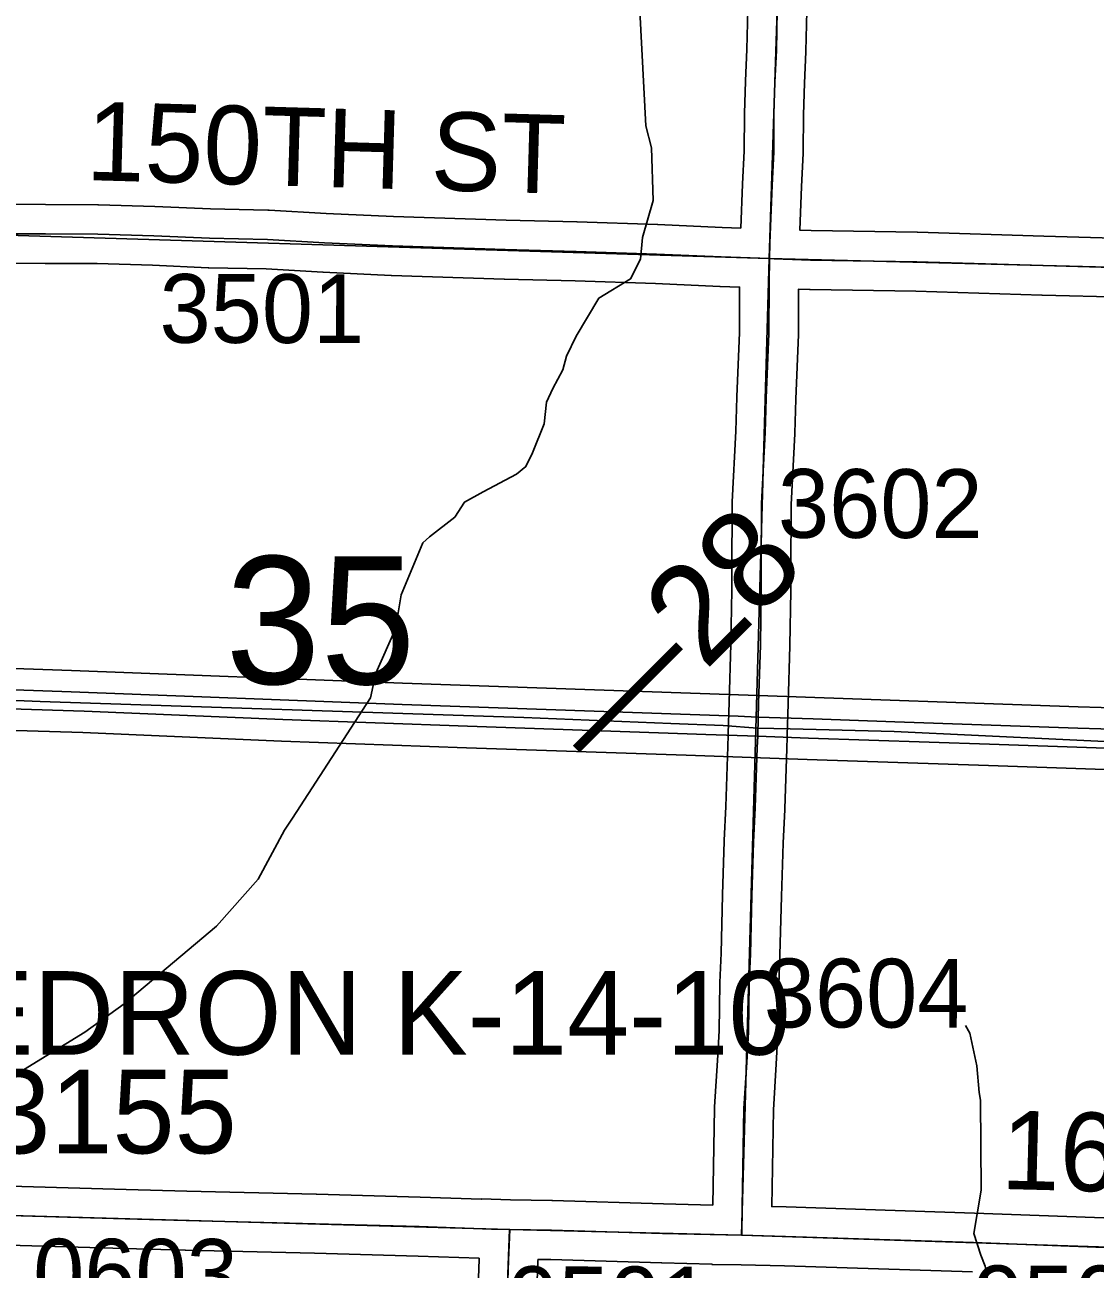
# Model space of a CAD drawing. Extents: x -157.2 to -99.3, y 12.2 to 46.2.
# Drawn here: x -122.226 to -121.137, y 34.429 to 35.695 of the extents above; entities that cross this region are included whole.
import ezdxf

# ---------------------------------------------------------------- set-up
doc = ezdxf.new("R2010")
doc.units = 0
for name, color, linetype in [('tdCoDivCarto', 7, 'Continuous'), ('tdCoHydroRiver', 7, 'Continuous'), ('tdCoPriCL', 7, 'Continuous'), ('tdCoPriDiv', 7, 'Continuous'), ('tdCoSecRdNmbr', 7, 'Continuous'), ('tdCoSecRdTxt', 7, 'Continuous'), ('tdCoSecRteBand', 7, 'Continuous'), ('tdCoSecRteCL', 7, 'Continuous'), ('tdCoSectLine', 7, 'Continuous'), ('tdCoSectNmbr', 7, 'Continuous'), ('tdCoStrucSecCoName', 7, 'Continuous'), ('tdCoStrucSecFHWANum', 7, 'Continuous'), ('tdCoSurfAsphalt', 7, 'Continuous'), ('tdCoSurfConc', 7, 'Continuous'), ('tdCoSurfGravel', 7, 'Continuous'), ('tdCoTwpBndryShd', 7, 'Continuous'), ('tdStHwyPriRefPost1', 7, 'Continuous')]:
    doc.layers.add(name, color=color, linetype=linetype)

msp = doc.modelspace()

# ---------------------------------------------------------------- linework, layer by layer
at = {"layer": 'tdCoDivCarto'}
for points in [[(-121.4808, 34.9911), (-121.5005, 34.9918), (-121.8426, 35.0038), (-122.1792, 35.0166), (-122.3624, 35.0231)], [(-121.4808, 34.9911), (-121.5005, 34.9918), (-121.8426, 35.0038), (-122.1792, 35.0166), (-122.3624, 35.0231)], [(-122.4797, 35.0072), (-122.3481, 35.0027), (-122.1661, 34.997), (-121.9639, 34.9884), (-121.7759, 34.9817), (-121.5524, 34.974), (-121.5333, 34.9733)], [(-122.4797, 35.0072), (-122.3481, 35.0027), (-122.1661, 34.997), (-121.9639, 34.9884), (-121.7759, 34.9817), (-121.5524, 34.974), (-121.5333, 34.9733)], [(-121.4802, 34.9911), (-121.4808, 34.9911)], [(-121.4802, 34.9911), (-121.4808, 34.9911)], [(-121.4241, 34.9891), (-121.4802, 34.9911)], [(-121.4241, 34.9891), (-121.4802, 34.9911)], [(-121.3411, 34.9862), (-121.4241, 34.9891)], [(-121.3411, 34.9862), (-121.4241, 34.9891)], [(-120.4858, 34.9563), (-120.5754, 34.9596), (-120.8192, 34.9683), (-120.9912, 34.975), (-121.1548, 34.9797), (-121.3411, 34.9862)], [(-120.4858, 34.9563), (-120.5754, 34.9596), (-120.8192, 34.9683), (-120.9912, 34.975), (-121.1548, 34.9797), (-121.3411, 34.9862)], [(-121.5333, 34.9733), (-121.4805, 34.9715)], [(-121.5333, 34.9733), (-121.4805, 34.9715)], [(-121.4805, 34.9715), (-121.4291, 34.9697), (-121.2447, 34.9634), (-121.0278, 34.956), (-120.807, 34.9481), (-120.5944, 34.9404), (-120.5369, 34.9377)], [(-121.4805, 34.9715), (-121.4291, 34.9697), (-121.2447, 34.9634), (-121.0278, 34.956), (-120.807, 34.9481), (-120.5944, 34.9404), (-120.5369, 34.9377)]]:
    msp.add_lwpolyline(points, dxfattribs=at)
at = {"layer": 'tdCoHydroRiver'}
for points in [[(-121.8148, 35.1745), (-121.789, 35.1943), (-121.7791, 35.2098), (-121.7599, 35.2203), (-121.7262, 35.2382), (-121.7165, 35.2459), (-121.7098, 35.2599), (-121.6979, 35.2895), (-121.6957, 35.3115), (-121.689, 35.3255), (-121.679, 35.3442), (-121.6754, 35.3583), (-121.6654, 35.3785), (-121.6422, 35.4173), (-121.61, 35.4369), (-121.6, 35.4571), (-121.5978, 35.4791), (-121.5872, 35.5167), (-121.5888, 35.5704), (-121.5945, 35.5926), (-121.6006, 35.7096)], [(-122.351, 34.5305), (-122.3413, 34.5365), (-122.2667, 34.6085), (-122.1655, 34.6703), (-122.1252, 34.6991), (-122.0314, 34.7784), (-121.989, 34.8261), (-121.9623, 34.8758), (-121.9541, 34.8882), (-121.8748, 35.0106), (-121.8693, 35.0357), (-121.8491, 35.0809), (-121.8434, 35.1154), (-121.8213, 35.1684), (-121.8148, 35.1745)], [(-121.2692, 34.6773), (-121.2647, 34.6693), (-121.2577, 34.636), (-121.2553, 34.6091), (-121.2539, 34.6012), (-121.2533, 34.5096), (-121.2608, 34.4657), (-121.2535, 34.4434), (-121.2491, 34.4322), (-121.245, 34.41)]]:
    msp.add_lwpolyline(points, dxfattribs=at)
at = {"layer": 'tdCoPriCL'}
msp.add_lwpolyline([(-123.9247, 35.0499), (-123.448, 35.0372), (-123.2825, 35.0311), (-123.0968, 35.0286), (-122.8693, 35.0227), (-122.7801, 35.0227), (-122.759, 35.0223), (-122.53, 35.0187), (-122.4163, 35.0152), (-122.2107, 35.0068), (-121.7188, 34.9905), (-121.5689, 34.9846), (-121.5157, 34.9824), (-121.481, 34.9799), (-121.4477, 34.9792), (-121.3419, 34.9763), (-121.0844, 34.9643)], dxfattribs=at)
at = {"layer": 'tdCoPriDiv'}
for points in [[(-120.9908, 34.9968), (-121.1545, 35.0015), (-121.4798, 35.0129), (-121.4804, 35.0129), (-121.5001, 35.0136), (-121.8421, 35.0256), (-122.1788, 35.0384), (-122.479, 35.049), (-122.479, 35.049), (-122.5072, 35.05), (-122.8521, 35.0561), (-123.2018, 35.0622), (-123.4783, 35.0697), (-123.4787, 35.0697), (-123.5435, 35.0714), (-124.091, 35.0874)], [(-123.8316, 35.0161), (-123.6535, 35.0115), (-123.4457, 35.0056), (-123.2453, 34.9998), (-123.0649, 34.9957), (-122.8756, 34.9926), (-122.6997, 34.99), (-122.5326, 34.9872), (-122.3492, 34.9809), (-122.1673, 34.9752), (-121.9652, 34.9666), (-121.777, 34.9599), (-121.5536, 34.9522), (-121.4302, 34.9479), (-121.2458, 34.9417), (-121.0289, 34.9343)]]:
    msp.add_lwpolyline(points, dxfattribs=at)
at = {"layer": 'tdCoSecRteBand'}
for points in [[(-121.4978, 35.4886), (-121.4961, 35.5333), (-121.4961, 35.5335), (-121.4961, 35.5337), (-121.4944, 35.5668), (-121.4941, 35.6046), (-121.4941, 35.605), (-121.4941, 35.6053), (-121.4931, 35.6381), (-121.4931, 35.6384), (-121.4931, 35.6386), (-121.4916, 35.6703), (-121.4907, 35.7109)], [(-121.4307, 35.7094), (-121.4317, 35.6685), (-121.4317, 35.6682), (-121.4317, 35.6679), (-121.4332, 35.6361), (-121.4341, 35.6039), (-121.4344, 35.5657), (-121.4344, 35.5651), (-121.4344, 35.5644), (-121.4361, 35.5308), (-121.4378, 35.4864), (-121.4376, 35.4864), (-121.4262, 35.486), (-121.3185, 35.4843), (-121.3182, 35.4843), (-121.318, 35.4843), (-121.1896, 35.4804), (-121.1065, 35.4781)], [(-122.2541, 35.5129), (-122.2053, 35.5127), (-122.1521, 35.5124), (-122.1517, 35.5124), (-122.1513, 35.5124), (-122.0943, 35.5107), (-122.0941, 35.5107), (-122.094, 35.5107), (-122.0376, 35.5082), (-121.979, 35.507), (-121.9784, 35.507), (-121.9778, 35.507), (-121.9198, 35.5035), (-121.8512, 35.5003), (-121.7368, 35.4966), (-121.6647, 35.4949), (-121.6646, 35.4949), (-121.6644, 35.4949), (-121.5826, 35.4922), (-121.5824, 35.4922), (-121.5822, 35.4922), (-121.5167, 35.4892), (-121.4978, 35.4886)], [(-121.5264, 34.4944), (-121.5247, 34.5931), (-121.5247, 34.5938), (-121.5246, 34.5945), (-121.5217, 34.6415), (-121.52, 34.6718), (-121.5193, 34.7203), (-121.5193, 34.7207), (-121.5193, 34.7211), (-121.518, 34.7509), (-121.5166, 34.8099), (-121.5166, 34.81), (-121.5166, 34.8101), (-121.5148, 34.8648), (-121.5148, 34.8651), (-121.5148, 34.8654), (-121.5131, 34.8999), (-121.511, 34.961), (-121.5107, 34.9725), (-121.5106, 34.9743), (-121.5097, 35.0062), (-121.5079, 35.0651), (-121.507, 35.1203), (-121.507, 35.1388), (-121.507, 35.1389), (-121.507, 35.1389), (-121.5067, 35.2085), (-121.5067, 35.2092), (-121.5067, 35.2099), (-121.503, 35.2818), (-121.502, 35.3165), (-121.502, 35.3167), (-121.502, 35.3169), (-121.4993, 35.3822), (-121.4991, 35.4281), (-121.4991, 35.4281), (-121.4991, 35.4286), (-121.519, 35.4293), (-121.5192, 35.4293), (-121.5193, 35.4293), (-121.5847, 35.4322), (-121.6663, 35.4349), (-121.7384, 35.4367), (-121.7385, 35.4367), (-121.7386, 35.4367), (-121.8533, 35.4404), (-121.8535, 35.4404), (-121.8537, 35.4404), (-121.9228, 35.4436), (-121.923, 35.4436), (-121.9232, 35.4436), (-121.9808, 35.447), (-122.0392, 35.4482), (-122.0395, 35.4483), (-122.0398, 35.4483), (-122.0964, 35.4507), (-122.1527, 35.4524), (-122.2056, 35.4527), (-122.2056, 35.4527), (-122.2056, 35.4527), (-122.2547, 35.4529)], [(-121.1082, 35.4182), (-121.1913, 35.4204), (-121.1913, 35.4204), (-121.1914, 35.4204), (-121.3196, 35.4243), (-121.4274, 35.4261), (-121.4277, 35.4261), (-121.428, 35.4261), (-121.4391, 35.4265), (-121.4393, 35.3813), (-121.4393, 35.3808), (-121.4393, 35.3802), (-121.442, 35.3146), (-121.443, 35.2798), (-121.443, 35.2794), (-121.443, 35.2791), (-121.4467, 35.2075), (-121.447, 35.1388), (-121.447, 35.1201), (-121.447, 35.1198), (-121.447, 35.1195), (-121.4479, 35.0638), (-121.4479, 35.0636), (-121.448, 35.0635), (-121.4497, 35.0044), (-121.4506, 34.9725), (-121.4506, 34.9724), (-121.4506, 34.9724), (-121.4507, 34.9705), (-121.4511, 34.959), (-121.4531, 34.8976), (-121.4531, 34.8974), (-121.4531, 34.8971), (-121.4549, 34.8626), (-121.4566, 34.8083), (-121.4581, 34.7492), (-121.4581, 34.7489), (-121.4581, 34.7487), (-121.4593, 34.719), (-121.46, 34.6703), (-121.46, 34.6697), (-121.4601, 34.6691), (-121.4618, 34.638), (-121.4618, 34.6379), (-121.4618, 34.6378), (-121.4647, 34.5914), (-121.4664, 34.493), (-121.4661, 34.493), (-121.4518, 34.4926), (-121.4517, 34.4926), (-121.4516, 34.4926), (-121.2602, 34.4864), (-121.2601, 34.4864), (-121.26, 34.4864), (-121.1002, 34.4803)], [(-122.2768, 34.5148), (-122.1234, 34.5104), (-122.0616, 34.5086), (-121.93, 34.5054), (-121.9299, 34.5054), (-121.9298, 34.5054), (-121.8243, 34.5025), (-121.8242, 34.5025), (-121.8241, 34.5025), (-121.7617, 34.5004), (-121.7617, 34.5009), (-121.7321, 34.4997), (-121.69, 34.499), (-121.6898, 34.499), (-121.6896, 34.499), (-121.5767, 34.4956), (-121.5264, 34.4944)], [(-121.7694, 34.2845), (-121.7642, 34.4395), (-121.7642, 34.4396), (-121.7642, 34.4397), (-121.7642, 34.4404), (-121.8261, 34.4425), (-121.9315, 34.4455), (-122.0631, 34.4487), (-122.0632, 34.4487), (-122.0632, 34.4487), (-122.1251, 34.4504), (-122.1251, 34.4504), (-122.1251, 34.4504), (-122.2785, 34.4548)], [(-121.2622, 34.4265), (-121.4534, 34.4326), (-121.4974, 34.4337), (-121.5272, 34.4341), (-121.5272, 34.4344), (-121.5783, 34.4356), (-121.5784, 34.4356), (-121.5785, 34.4356), (-121.6912, 34.439), (-121.7034, 34.4392), (-121.7042, 34.4393), (-121.7043, 34.4374), (-121.7094, 34.2824)]]:
    msp.add_lwpolyline(points, dxfattribs=at)
at = {"layer": 'tdCoSecRteCL'}
for points in [[(-121.4686, 35.4575), (-121.4683, 35.4732), (-121.4661, 35.5322), (-121.4644, 35.5659), (-121.4641, 35.6044), (-121.4631, 35.6372), (-121.4617, 35.6693), (-121.4607, 35.7102), (-121.4592, 35.759), (-121.4582, 35.7763), (-121.4552, 35.8537), (-121.454, 35.9196), (-121.4523, 35.9569)], [(-122.4658, 35.4882), (-122.4602, 35.4881), (-122.4121, 35.4871), (-122.2546, 35.4829), (-122.2055, 35.4827), (-122.1522, 35.4824), (-122.0953, 35.4807), (-122.0385, 35.4782), (-121.9796, 35.477), (-121.9214, 35.4736), (-121.8523, 35.4704), (-121.7377, 35.4667), (-121.6654, 35.4649), (-121.5835, 35.4622), (-121.5179, 35.4593), (-121.4686, 35.4575)], [(-121.4968, 34.4637), (-121.4964, 34.4925), (-121.4947, 34.5926), (-121.4917, 34.6397), (-121.49, 34.6708), (-121.4893, 34.7198), (-121.488, 34.7499), (-121.4866, 34.8091), (-121.4848, 34.8639), (-121.4831, 34.8986), (-121.4811, 34.96), (-121.4807, 34.9715), (-121.4806, 34.9734), (-121.4797, 35.0053), (-121.4779, 35.0643), (-121.477, 35.1201), (-121.477, 35.1388), (-121.4767, 35.2084), (-121.473, 35.2806), (-121.472, 35.3156), (-121.4693, 35.3815), (-121.4691, 35.4325), (-121.4686, 35.4575)], [(-121.4686, 35.4575), (-121.4639, 35.4573), (-121.4269, 35.456), (-121.3189, 35.4543), (-121.1905, 35.4504), (-121.1073, 35.4482), (-121.0067, 35.4454), (-120.896, 35.4427), (-120.8112, 35.4425), (-120.7557, 35.4408), (-120.7024, 35.4415), (-120.6277, 35.439), (-120.5779, 35.4376), (-120.5611, 35.4358), (-120.5214, 35.4314), (-120.5009, 35.4277), (-120.495, 35.4262)], [(-122.4939, 34.491), (-122.4419, 34.4895), (-122.2777, 34.4848), (-122.1243, 34.4804), (-122.0624, 34.4787), (-121.9307, 34.4754), (-121.8251, 34.4725), (-121.7517, 34.47), (-121.733, 34.4697)], [(-121.7394, 34.2834), (-121.7343, 34.4385), (-121.733, 34.4697)], [(-121.733, 34.4697), (-121.6905, 34.469), (-121.5775, 34.4656), (-121.4968, 34.4637)], [(-121.4968, 34.4637), (-121.4525, 34.4626), (-121.2612, 34.4565), (-121.1011, 34.4503), (-121.0232, 34.4486), (-120.8925, 34.4441), (-120.7386, 34.4392), (-120.6025, 34.4348), (-120.5412, 34.4331)]]:
    msp.add_lwpolyline(points, dxfattribs=at)
at = {"layer": 'tdCoSectLine'}
for points in [[(-121.469, 35.4575), (-121.4363, 36.4687)], [(-122.4662, 35.4882), (-121.469, 35.4575)], [(-121.4972, 34.4637), (-121.469, 35.4575)], [(-121.469, 35.4575), (-120.4729, 35.4322)], [(-122.4942, 34.491), (-121.7333, 34.4697)], [(-121.7771, 33.2998), (-121.7333, 34.4697)], [(-121.7333, 34.4697), (-121.4972, 34.4637)], [(-121.4972, 34.4637), (-120.7399, 34.4392)]]:
    msp.add_lwpolyline(points, dxfattribs=at)
at = {"layer": 'tdCoSurfAsphalt'}
msp.add_lwpolyline([(-122.2777, 34.4848), (-122.1243, 34.4804), (-122.0624, 34.4787), (-121.9307, 34.4754), (-121.8251, 34.4725), (-121.7517, 34.47), (-121.733, 34.4697), (-121.6905, 34.469), (-121.5775, 34.4656), (-121.4968, 34.4637), (-121.4525, 34.4626), (-121.2612, 34.4565), (-121.1011, 34.4503)], dxfattribs=at)
at = {"layer": 'tdCoSurfConc'}
msp.add_lwpolyline([(-121.4807, 34.9715), (-121.4806, 34.9734), (-121.4797, 35.0053)], dxfattribs=at)
at = {"layer": 'tdCoSurfGravel'}
for points in [[(-121.4797, 35.0053), (-121.4779, 35.0643), (-121.477, 35.1201), (-121.477, 35.1388), (-121.4767, 35.2084), (-121.473, 35.2806), (-121.472, 35.3156), (-121.4693, 35.3815), (-121.4691, 35.4325), (-121.4686, 35.4575), (-121.4683, 35.4732), (-121.4661, 35.5322), (-121.4644, 35.5659), (-121.4641, 35.6044), (-121.4631, 35.6372), (-121.4617, 35.6693), (-121.4607, 35.7102)], [(-122.4602, 35.4881), (-122.4121, 35.4871), (-122.2546, 35.4829), (-122.2055, 35.4827), (-122.1522, 35.4824), (-122.0953, 35.4807), (-122.0385, 35.4782), (-121.9796, 35.477), (-121.9214, 35.4736), (-121.8523, 35.4704), (-121.7377, 35.4667), (-121.6654, 35.4649), (-121.5835, 35.4622), (-121.5179, 35.4593), (-121.4686, 35.4575), (-121.4639, 35.4573)], [(-121.4639, 35.4573), (-121.4269, 35.456), (-121.3189, 35.4543), (-121.1905, 35.4504), (-121.1073, 35.4482), (-121.0067, 35.4454), (-120.896, 35.4427), (-120.8112, 35.4425), (-120.7557, 35.4408), (-120.7024, 35.4415), (-120.6277, 35.439), (-120.5779, 35.4376), (-120.5611, 35.4358), (-120.5214, 35.4314), (-120.5009, 35.4277), (-120.495, 35.4262), (-120.4918, 35.4287), (-120.4912, 35.4291)], [(-121.4968, 34.4637), (-121.4964, 34.4925), (-121.4947, 34.5926), (-121.4917, 34.6397), (-121.49, 34.6708), (-121.4893, 34.7198), (-121.488, 34.7499), (-121.4866, 34.8091), (-121.4848, 34.8639), (-121.4831, 34.8986), (-121.4811, 34.96), (-121.4807, 34.9715)], [(-121.4938, 33.2882), (-121.5306, 33.2901), (-121.5971, 33.2928), (-121.663, 33.2957), (-121.7315, 33.2987), (-121.7525, 33.2984), (-121.7619, 33.2992), (-121.7675, 33.3004), (-121.7717, 33.3041), (-121.7745, 33.3095), (-121.7757, 33.3164), (-121.7754, 33.3332), (-121.7712, 33.4336), (-121.7663, 33.5473), (-121.7643, 33.6055), (-121.7609, 33.712), (-121.7584, 33.7806), (-121.7518, 33.9522), (-121.7461, 34.111), (-121.7454, 34.1347), (-121.7394, 34.2834), (-121.7343, 34.4385), (-121.733, 34.4697)]]:
    msp.add_lwpolyline(points, dxfattribs=at)
at = {"layer": 'tdCoTwpBndryShd'}
msp.add_lwpolyline([(-127.6868, 34.6493), (-127.5523, 34.6452), (-126.6944, 34.619), (-126.5525, 34.6145), (-125.6836, 34.5854), (-125.511, 34.5791), (-124.6813, 34.5527), (-124.5042, 34.5479), (-123.6878, 34.5239), (-123.4943, 34.5185), (-122.6783, 34.4959), (-122.4942, 34.491), (-121.7333, 34.4697), (-121.4972, 34.4637), (-120.7399, 34.4392), (-120.5012, 34.4313), (-119.7489, 34.4024)], dxfattribs=at)

# ---------------------------------------------------------------- texts
at = {"layer": 'tdCoSecRdNmbr'}
for s, rotation, p in [('3501', 359.9062, (-122.0894, 35.3719)), ('3602', 359.9067, (-121.4601, 35.1735)), ('3604', 359.9067, (-121.4745, 34.6753)), ('0603', 359.9062, (-122.218, 34.3902)), ('0501', 359.9066, (-121.7359, 34.3621)), ('0503', 359.9069, (-121.2627, 34.363))]:
    msp.add_text(s, height=0.07, rotation=rotation, dxfattribs=at).set_placement(p)
at = {"layer": 'tdCoSecRdTxt'}
for s, rotation, p in [('150TH ST', 358.3464, (-122.1647, 35.5375)), ('160TH ST', 358.5568, (-121.2335, 34.5109))]:
    msp.add_text(s, height=0.08, rotation=rotation, dxfattribs=at).set_placement(p)
at = {"layer": 'tdCoSectNmbr'}
msp.add_text('35', height=0.13, rotation=359.9063, dxfattribs=at).set_placement((-122.0223, 35.0248))
at = {"layer": 'tdCoStrucSecCoName'}
msp.add_text('KEDRON K-14-10', height=0.085, dxfattribs=at).set_placement((-122.3694, 34.6475))
at = {"layer": 'tdCoStrucSecFHWANum'}
msp.add_text('353155', height=0.085, dxfattribs=at).set_placement((-122.3901, 34.5471))
at = {"layer": 'tdStHwyPriRefPost1'}
msp.add_text('‒‒28', height=0.1, rotation=45, dxfattribs=at).set_placement((-121.6392, 34.9324))

doc.saveas('drawing.dxf')
